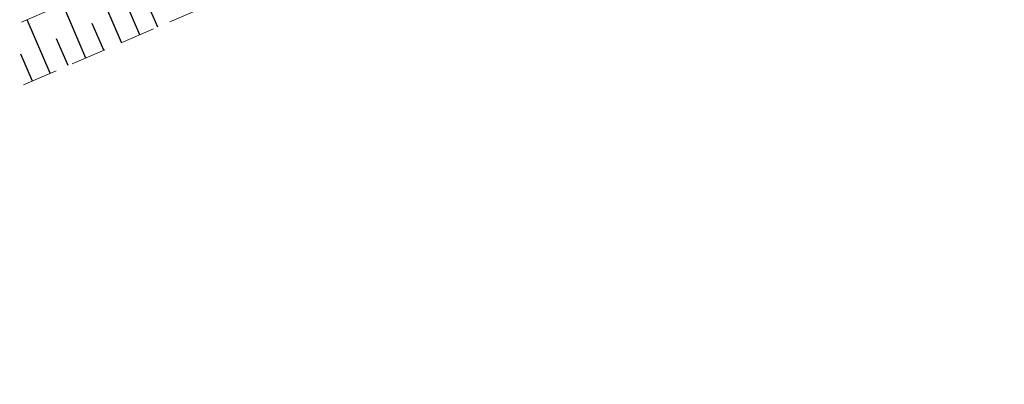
# Model space of a CAD drawing. Header units: metres. Extents: x 7523615 to 7533948, y 5492686 to 5502120.
# Tile 535 of 656: x 7531237 to 7531265, y 5499071 to 5499082. Entities that reach past the tile are written whole.
import ezdxf

# ---------------------------------------------------------------- set-up
doc = ezdxf.new("R2010")
doc.units = ezdxf.units.M
doc.linetypes.add('1.0_0.5', pattern=[1.5, 1, -0.5])

msp = doc.modelspace()

# ---------------------------------------------------------------- linework, layer by layer
at = {"layer": '000 Inne (niezydentyfikowane)', "color": 7, "linetype": 'CONTINUOUS', "lineweight": 25, "flags": 128}
for points in [[(7531241.37, 5499081.33), (7531240.71, 5499082.85)], [(7531240.35, 5499080.9), (7531239.7, 5499082.42)], [(7531239.34, 5499080.46), (7531238.69, 5499081.98)], [(7531240.86, 5499081.12), (7531240.53, 5499081.88)], [(7531238.33, 5499080.03), (7531237.68, 5499081.54)], [(7531239.85, 5499080.68), (7531239.52, 5499081.44)], [(7531238.84, 5499080.25), (7531238.51, 5499081)], [(7531237.83, 5499079.81), (7531237.5, 5499080.57)]]:
    msp.add_lwpolyline(points, dxfattribs=at)
at = {"layer": 'skarpa nieumocniona', "color": 7, "linetype": '1.0_0.5', "lineweight": 18, "flags": 128}
msp.add_lwpolyline([(7531096.86, 5498998.94), (7531096.17, 5499000.14), (7531132.43, 5499025.99), (7531177.74, 5499054.09), (7531208.27, 5499068.84), (7531243.9, 5499084.23), (7531288.75, 5499106.77), (7531330.31, 5499137.62), (7531363.99, 5499165.3), (7531403.39, 5499198.23), (7531426, 5499213.98), (7531477.8, 5499243.06), (7531506.76, 5499258.69), (7531507.93, 5499256.79), (7531504.04, 5499254.54), (7531472.49, 5499237.11), (7531448.55, 5499223.73), (7531427.2, 5499212.72), (7531404.87, 5499196.56), (7531364.93, 5499163.96), (7531331.88, 5499136.62), (7531289.13, 5499105.38), (7531245.01, 5499082.9), (7531210.16, 5499067.92), (7531178.38, 5499053.18), (7531133.03, 5499024.54)], close=True, dxfattribs=at)
msp.add_lwpolyline([(7531096.86, 5498998.94), (7531096.17, 5499000.14), (7531132.43, 5499025.99), (7531177.74, 5499054.09), (7531208.27, 5499068.84), (7531243.9, 5499084.23), (7531288.75, 5499106.77), (7531330.31, 5499137.62), (7531363.99, 5499165.3), (7531403.39, 5499198.23), (7531426, 5499213.98), (7531477.8, 5499243.06), (7531506.76, 5499258.69), (7531507.93, 5499256.79), (7531504.04, 5499254.54), (7531472.49, 5499237.11), (7531448.55, 5499223.73), (7531427.2, 5499212.72), (7531404.87, 5499196.56), (7531364.93, 5499163.96), (7531331.88, 5499136.62), (7531289.13, 5499105.38), (7531245.01, 5499082.9), (7531210.16, 5499067.92), (7531178.38, 5499053.18), (7531133.03, 5499024.54)], close=True, dxfattribs=at)

doc.saveas('drawing.dxf')
